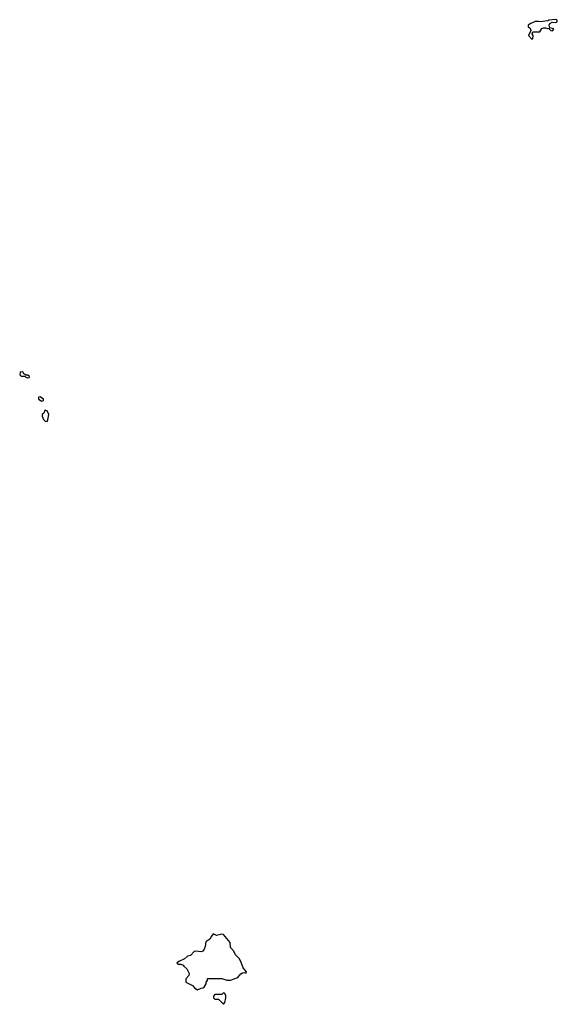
# Model space of a CAD drawing. Header units: inches. Extents: x 2789275 to 2951659, y 860290 to 1033804.
# Tile 271 of 316: x 2893394 to 2899608, y 977794 to 989175. Entities that reach past the tile are written whole.
import ezdxf

# ---------------------------------------------------------------- set-up
doc = ezdxf.new("R2010")
doc.units = ezdxf.units.IN
doc.header["$MEASUREMENT"] = 0
doc.layers.add('C8997', color=7, linetype='Continuous')
doc.layers.add('C8998', color=7, linetype='Continuous')

msp = doc.modelspace()

# ---------------------------------------------------------------- linework, layer by layer
at = {"layer": 'C8997', "color": 2, "elevation": 2}
for points in [[(2895630, 978609), (2895610, 978582), (2895593, 978547), (2895544, 978516), (2895536, 978464), (2895527, 978433), (2895510, 978408), (2895490, 978402), (2895430, 978409), (2895410, 978403), (2895370, 978359), (2895332, 978350), (2895299, 978321), (2895232, 978290), (2895212, 978270), (2895230, 978258), (2895257, 978257), (2895285, 978245), (2895290, 978234), (2895324, 978204), (2895352, 978150), (2895350, 978126), (2895314, 978090), (2895314, 978050), (2895391, 978011), (2895420, 977980), (2895450, 977962), (2895490, 977982), (2895516, 977984), (2895528, 977992), (2895549, 978030), (2895549, 978051), (2895566, 978070), (2895566, 978090), (2895570, 978094), (2895730, 978091), (2895790, 978072), (2895830, 978072), (2895917, 978103), (2895950, 978145), (2895970, 978158), (2895990, 978162), (2896010, 978154), (2896015, 978170), (2895977, 978217), (2895950, 978289), (2895930, 978322), (2895890, 978364), (2895869, 978410), (2895829, 978450), (2895826, 978510), (2895750, 978599), (2895730, 978603), (2895670, 978589)], [(2895750, 977926), (2895730, 977906), (2895650, 977906), (2895634, 977890), (2895634, 977870), (2895650, 977854), (2895690, 977854), (2895750, 977794), (2895767, 977813), (2895778, 977870), (2895776, 977896), (2895762, 977922)]]:
    msp.add_lwpolyline(points, close=True, dxfattribs=at)
at = {"layer": 'C8998', "color": 2, "elevation": 2}
for points in [[(2899590, 989175), (2899510, 989169), (2899497, 989163), (2899410, 989148), (2899390, 989155), (2899354, 989154), (2899302, 989130), (2899272, 989110), (2899273, 989093), (2899295, 989075), (2899302, 989050), (2899274, 988990), (2899310, 988952), (2899326, 988954), (2899328, 988990), (2899318, 989010), (2899327, 989033), (2899407, 989033), (2899429, 989071), (2899450, 989082), (2899470, 989082), (2899490, 989074), (2899518, 989078), (2899514, 989070), (2899534, 989050), (2899550, 989045), (2899558, 989050), (2899566, 989070), (2899520, 989080), (2899515, 989110), (2899522, 989130), (2899550, 989146), (2899590, 989142), (2899606, 989150), (2899608, 989170)], [(2893430, 985106), (2893398, 985102), (2893394, 985070), (2893410, 985054), (2893454, 985054), (2893464, 985044), (2893490, 985034), (2893502, 985038), (2893506, 985050), (2893490, 985066), (2893466, 985066), (2893466, 985070), (2893442, 985082)], [(2893630, 984817), (2893612, 984810), (2893611, 984790), (2893650, 984766), (2893668, 984772), (2893669, 984790)], [(2893690, 984666), (2893672, 984628), (2893654, 984610), (2893654, 984590), (2893670, 984554), (2893690, 984534), (2893710, 984532), (2893719, 984550), (2893729, 984610), (2893710, 984654), (2893696, 984656)]]:
    msp.add_lwpolyline(points, close=True, dxfattribs=at)

doc.saveas('drawing.dxf')
